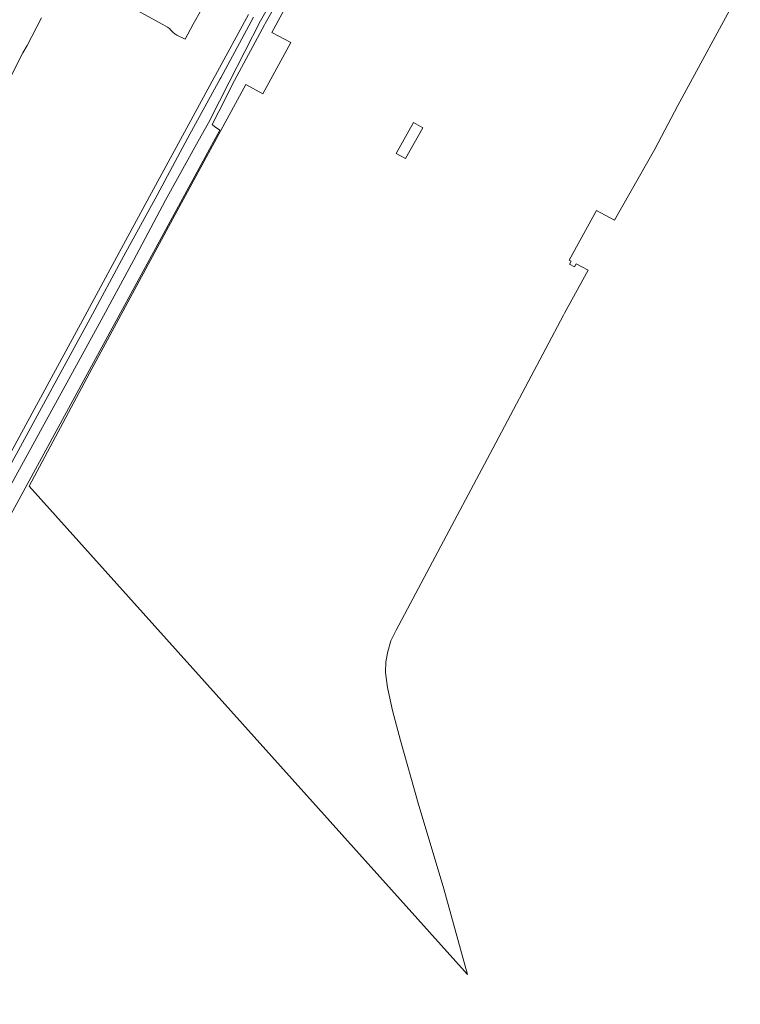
# Model space of a CAD drawing. Extents: x 184422 to 188298, y 343471 to 350189.
# Tile 257 of 513: x 187279 to 187433, y 346275 to 346487. Entities that reach past the tile are written whole.
import ezdxf

# ---------------------------------------------------------------- set-up
doc = ezdxf.new("R2010")
doc.units = 0
for name, color, linetype, lineweight in [('B-WA-GR-GRAS-GV', 252, 'Continuous', 13), ('B-WA-GR-GROENVOORZIENING-GV', 252, 'Continuous', 18), ('B-WA-OG-WATER-GV', 252, 'Continuous', 18), ('B-WA-VH-VERHARDING_ASFALT-GV', 252, 'Continuous', 18)]:
    doc.layers.add(name, color=color, linetype=linetype, lineweight=lineweight)

msp = doc.modelspace()

# ---------------------------------------------------------------- linework, layer by layer
at = {"layer": 'B-WA-GR-GRAS-GV', "flags": 128}
for points in [[(187099.211, 346054.423), (187250.814, 346332.742), (187280.397, 346387.053), (187321.794, 346463.051), (187320.653, 346463.884), (187320.137, 346464.26), (187322.967, 346469.9), (187324.474, 346472.957), (187324.884, 346473.716), (187331.336, 346485.651), (187331.507, 346485.967), (187336.106, 346494.056)], [(187099.211, 346054.423), (187250.814, 346332.742), (187280.397, 346387.053), (187321.794, 346463.051), (187320.653, 346463.884), (187320.137, 346464.26), (187322.967, 346469.9), (187324.474, 346472.957), (187324.884, 346473.716), (187331.336, 346485.651), (187331.507, 346485.967), (187336.106, 346494.056)], [(187099.211, 346054.423), (187250.814, 346332.742), (187280.397, 346387.053), (187321.794, 346463.051), (187320.653, 346463.884), (187320.137, 346464.26), (187322.967, 346469.9), (187324.474, 346472.957), (187324.884, 346473.716), (187331.336, 346485.651), (187331.507, 346485.967), (187336.106, 346494.056)], [(187331.903, 346489.039), (187330.512, 346486.547), (187330.496, 346486.516), (187323.762, 346473.343), (187321.706, 346469.265), (187319.368, 346464.62), (187317.085, 346460.718), (187310.13, 346448.045), (187303.208, 346435.132), (187295.902, 346421.502), (187288.166, 346407.389), (187261.668, 346359.252), (187228.581, 346298.72), (187185.561, 346219.594)], [(187331.903, 346489.039), (187330.512, 346486.547), (187330.496, 346486.516), (187323.762, 346473.343), (187321.706, 346469.265), (187319.368, 346464.62), (187317.085, 346460.718), (187310.13, 346448.045), (187303.208, 346435.132), (187295.902, 346421.502), (187288.166, 346407.389), (187261.668, 346359.252), (187228.581, 346298.72), (187185.561, 346219.594)], [(187331.903, 346489.039), (187330.512, 346486.547), (187330.496, 346486.516), (187323.762, 346473.343), (187321.706, 346469.265), (187319.368, 346464.62), (187317.085, 346460.718), (187310.13, 346448.045), (187303.208, 346435.132), (187295.902, 346421.502), (187288.166, 346407.389), (187261.668, 346359.252), (187228.581, 346298.72), (187185.561, 346219.594)]]:
    msp.add_lwpolyline(points, dxfattribs=at)
at = {"layer": 'B-WA-GR-GROENVOORZIENING-GV', "flags": 128}
for points in [[(187185.561, 346219.594), (187228.581, 346298.72), (187261.668, 346359.252), (187288.166, 346407.389), (187295.902, 346421.502), (187303.208, 346435.132), (187310.13, 346448.045), (187317.085, 346460.718), (187319.368, 346464.62), (187321.706, 346469.265), (187323.762, 346473.343), (187330.496, 346486.516), (187330.512, 346486.547), (187331.903, 346489.039)], [(187185.561, 346219.594), (187228.581, 346298.72), (187261.668, 346359.252), (187288.166, 346407.389), (187295.902, 346421.502), (187303.208, 346435.132), (187310.13, 346448.045), (187317.085, 346460.718), (187319.368, 346464.62), (187321.706, 346469.265), (187323.762, 346473.343), (187330.496, 346486.516), (187330.512, 346486.547), (187331.903, 346489.039)], [(187185.561, 346219.594), (187228.581, 346298.72), (187261.668, 346359.252), (187288.166, 346407.389), (187295.902, 346421.502), (187303.208, 346435.132), (187310.13, 346448.045), (187317.085, 346460.718), (187319.368, 346464.62), (187321.706, 346469.265), (187323.762, 346473.343), (187330.496, 346486.516), (187330.512, 346486.547), (187331.903, 346489.039)], [(187329.015, 346487.319), (187321.986, 346474.307), (187321.865, 346474.082), (187314.898, 346461.395), (187308.287, 346449.119), (187301.173, 346436.095), (187293.92, 346422.677), (187286.242, 346408.5), (187064.364, 345999.999)], [(187329.015, 346487.319), (187321.986, 346474.307), (187321.865, 346474.082), (187314.898, 346461.395), (187308.287, 346449.119), (187301.173, 346436.095), (187293.92, 346422.677), (187286.242, 346408.5), (187064.364, 345999.999)], [(187329.015, 346487.319), (187321.986, 346474.307), (187321.865, 346474.082), (187314.898, 346461.395), (187308.287, 346449.119), (187301.173, 346436.095), (187293.92, 346422.677), (187286.242, 346408.5), (187064.364, 345999.999)]]:
    msp.add_lwpolyline(points, dxfattribs=at)
at = {"layer": 'B-WA-OG-WATER-GV', "flags": 128}
msp.add_lwpolyline([(187337.355, 346492.233), (187332.956, 346484.053), (187336.97, 346481.875), (187331.002, 346470.864), (187327.332, 346472.846), (187312.153, 346445.009), (187293.799, 346410.948), (187280.839, 346386.672), (187374.915, 346281.899), (187369.86, 346300.245), (187364.321, 346318.642), (187360.524, 346332.123), (187358.792, 346338.554), (187357.724, 346343.488), (187357.296, 346346.703), (187357.395, 346348.983), (187357.85, 346351.225), (187358.49, 346353.458), (187359.586, 346355.778), (187367.395, 346370.459), (187380.334, 346394.727), (187395.534, 346423.371), (187395.725, 346423.766), (187400.788, 346433.053), (187398.223, 346434.398), (187397.86, 346433.748), (187396.797, 346434.326), (187397.148, 346434.962), (187396.72, 346435.187), (187402.622, 346445.814), (187406.472, 346443.79), (187415.142, 346459.018), (187420.09, 346468.339), (187433.468, 346493.072)], dxfattribs=at)
msp.add_lwpolyline([(187337.355, 346492.233), (187332.956, 346484.053), (187336.97, 346481.875), (187331.002, 346470.864), (187327.332, 346472.846), (187312.153, 346445.009), (187293.799, 346410.948), (187280.839, 346386.672), (187374.915, 346281.899), (187369.86, 346300.245), (187364.321, 346318.642), (187360.524, 346332.123), (187358.792, 346338.554), (187357.724, 346343.488), (187357.296, 346346.703), (187357.395, 346348.983), (187357.85, 346351.225), (187358.49, 346353.458), (187359.586, 346355.778), (187367.395, 346370.459), (187380.334, 346394.727), (187395.534, 346423.371), (187395.725, 346423.766), (187400.788, 346433.053), (187398.223, 346434.398), (187397.86, 346433.748), (187396.797, 346434.326), (187397.148, 346434.962), (187396.72, 346435.187), (187402.622, 346445.814), (187406.472, 346443.79), (187415.142, 346459.018), (187420.09, 346468.339), (187433.468, 346493.072)], dxfattribs=at)
msp.add_lwpolyline([(187337.355, 346492.233), (187332.956, 346484.053), (187336.97, 346481.875), (187331.002, 346470.864), (187327.332, 346472.846), (187312.153, 346445.009), (187293.799, 346410.948), (187280.839, 346386.672), (187374.915, 346281.899), (187369.86, 346300.245), (187364.321, 346318.642), (187360.524, 346332.123), (187358.792, 346338.554), (187357.724, 346343.488), (187357.296, 346346.703), (187357.395, 346348.983), (187357.85, 346351.225), (187358.49, 346353.458), (187359.586, 346355.778), (187367.395, 346370.459), (187380.334, 346394.727), (187395.534, 346423.371), (187395.725, 346423.766), (187400.788, 346433.053), (187398.223, 346434.398), (187397.86, 346433.748), (187396.797, 346434.326), (187397.148, 346434.962), (187396.72, 346435.187), (187402.622, 346445.814), (187406.472, 346443.79), (187415.142, 346459.018), (187420.09, 346468.339), (187433.468, 346493.072)], dxfattribs=at)
msp.add_lwpolyline([(187359.596, 346458.084), (187363.325, 346464.726), (187365.325, 346463.603), (187361.596, 346456.961)], close=True, dxfattribs=at)
msp.add_lwpolyline([(187359.596, 346458.084), (187363.325, 346464.726), (187365.325, 346463.603), (187361.596, 346456.961)], close=True, dxfattribs=at)
msp.add_lwpolyline([(187359.596, 346458.084), (187363.325, 346464.726), (187365.325, 346463.603), (187361.596, 346456.961)], close=True, dxfattribs=at)
at = {"layer": 'B-WA-VH-VERHARDING_ASFALT-GV', "flags": 128}
for points in [[(187303.917, 346488.825), (187309.513, 346485.771), (187310.519, 346485.151), (187310.948, 346484.864), (187311.256, 346484.54), (187311.725, 346484.02), (187312.102, 346483.744), (187312.574, 346483.495), (187314.333, 346482.569), (187316.067, 346485.804), (187317.818, 346488.99)], [(187303.917, 346488.825), (187309.513, 346485.771), (187310.519, 346485.151), (187310.948, 346484.864), (187311.256, 346484.54), (187311.725, 346484.02), (187312.102, 346483.744), (187312.574, 346483.495), (187314.333, 346482.569), (187316.067, 346485.804), (187317.818, 346488.99)], [(187303.917, 346488.825), (187309.513, 346485.771), (187310.519, 346485.151), (187310.948, 346484.864), (187311.256, 346484.54), (187311.725, 346484.02), (187312.102, 346483.744), (187312.574, 346483.495), (187314.333, 346482.569), (187316.067, 346485.804), (187317.818, 346488.99)], [(187327.895, 346487.926), (187320.873, 346474.911), (187320.567, 346474.343), (187313.781, 346461.851), (187307.095, 346449.622), (187300.189, 346436.835), (187292.781, 346423.193), (187285.114, 346409.077), (187063.212, 345999.999)], [(187327.895, 346487.926), (187320.873, 346474.911), (187320.567, 346474.343), (187313.781, 346461.851), (187307.095, 346449.622), (187300.189, 346436.835), (187292.781, 346423.193), (187285.114, 346409.077), (187063.212, 345999.999)], [(187327.895, 346487.926), (187320.873, 346474.911), (187320.567, 346474.343), (187313.781, 346461.851), (187307.095, 346449.622), (187300.189, 346436.835), (187292.781, 346423.193), (187285.114, 346409.077), (187063.212, 345999.999)], [(187064.364, 345999.999), (187286.242, 346408.5), (187293.92, 346422.677), (187301.173, 346436.095), (187308.287, 346449.119), (187314.898, 346461.395), (187321.865, 346474.082), (187321.986, 346474.307), (187329.015, 346487.319)], [(187064.364, 345999.999), (187286.242, 346408.5), (187293.92, 346422.677), (187301.173, 346436.095), (187308.287, 346449.119), (187314.898, 346461.395), (187321.865, 346474.082), (187321.986, 346474.307), (187329.015, 346487.319)], [(187064.364, 345999.999), (187286.242, 346408.5), (187293.92, 346422.677), (187301.173, 346436.095), (187308.287, 346449.119), (187314.898, 346461.395), (187321.865, 346474.082), (187321.986, 346474.307), (187329.015, 346487.319)], [(187275.54, 346471.842), (187279.523, 346479.643), (187280.391, 346481.266), (187283.475, 346487.158)], [(187275.54, 346471.842), (187279.523, 346479.643), (187280.391, 346481.266), (187283.475, 346487.158)], [(187275.54, 346471.842), (187279.523, 346479.643), (187280.391, 346481.266), (187283.475, 346487.158)]]:
    msp.add_lwpolyline(points, dxfattribs=at)

doc.saveas('drawing.dxf')
